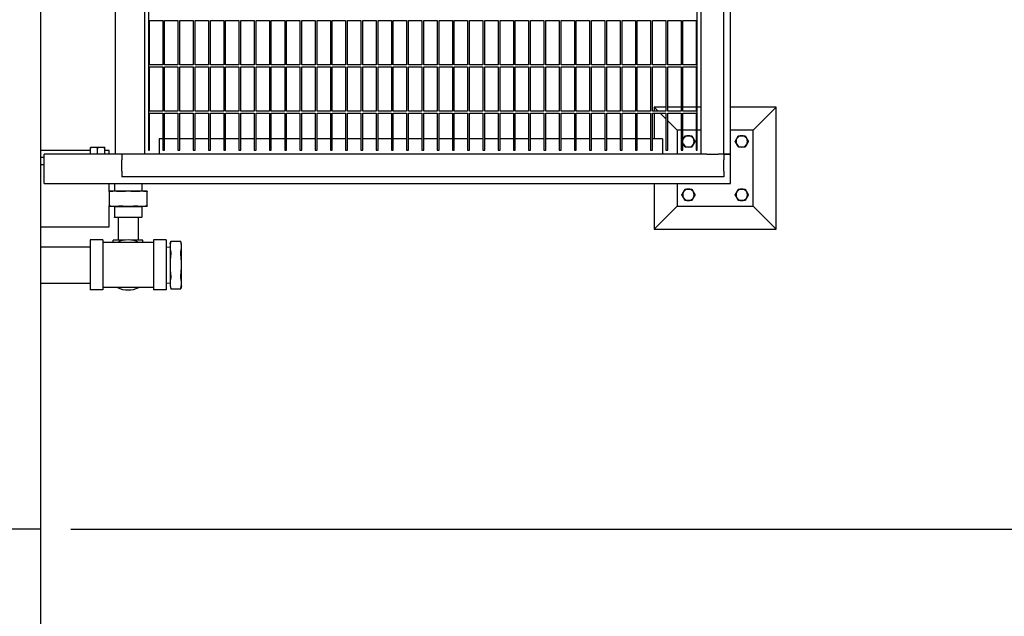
# Model space of a CAD drawing. Header units: inches. Extents: x 24 to 1128, y -94 to 748.
# Tile 546 of 573: x 729 to 794, y 458 to 497. Entities that reach past the tile are written whole.
import ezdxf

# ---------------------------------------------------------------- set-up
doc = ezdxf.new("R2010")
doc.units = ezdxf.units.IN
doc.header["$LTSCALE"] = 32
doc.header["$MEASUREMENT"] = 0
doc.layers.add('Dimension (ANSI)', color=7, linetype='Continuous', lineweight=25)
doc.layers.add('Visible (ANSI)', color=7, linetype='Continuous', lineweight=30)
doc.styles.add('Note Text (ANSI)', font='tahoma.ttf')
doc.dimstyles.new('Architectural (ANSI)', dxfattribs={"dimscale": 32, "dimtxt": 0.125, "dimasz": 0.098425, "dimexe": 0.125, "dimexo": 0.0625, "dimgap": 0.031496, "dimtad": 0, "dimtih": 1, "dimtoh": 1, "dimdec": 4, "dimrnd": 1e-08, "dimzin": 3, "dimdsep": 46, "dimlunit": 4, "dimtxsty": 'Note Text (ANSI)', "dimcen": 0.09, "dimdle": 0.393701, "dimclrd": 256, "dimclre": 256, "dimclrt": 256, "dimadec": 0, "dimazin": 3, "dimtfac": 0.96, "dimtofl": 0, "dimtmove": 0, "dimatfit": 3, "dimfxl": 1, "dimfrac": 2, "dimtolj": 1, "dimtzin": 12, "dimlwd": -1, "dimlwe": -1, "dimarcsym": 0})

# ---------------------------------------------------------------- blocks, each defined once
blk = doc.blocks.new('*D15')
at = {"layer": 'Defpoints', "color": 0, "transparency": 16777216}
for p in [(730.383, 552.029), (472.383, 538.198), (730.383, 454.747)]:
    blk.add_point(p, dxfattribs=at)
at = {"layer": 'Dimension (ANSI)', "transparency": 16777216}
for p, q in [((730.383, 550.029), (730.383, 450.747)), ((472.383, 536.198), (472.383, 450.747)), ((475.533, 454.747), (556.986, 454.747)), ((727.234, 454.747), (572.78, 454.747))]:
    blk.add_line(p, q, dxfattribs=at)
for points in [[(475.533, 455.272), (475.533, 454.222), (472.383, 454.747)], [(727.234, 455.272), (727.234, 454.222), (730.383, 454.747)]]:
    blk.add_solid(points, dxfattribs=at)
at = {"layer": 'Dimension (ANSI)', "transparency": 16777216, "insert": (557.994, 456.83), "char_height": 4, "attachment_point": 1, "style": 'Note Text (ANSI)'}
blk.add_mtext('\\A1;21\'-6"', dxfattribs=at)
blk = doc.blocks.new('*D17')
at = {"layer": 'Defpoints', "color": 0, "transparency": 16777216}
for p in [(730.383, 595.849), (730.383, 463.849), (818.585, 463.849)]:
    blk.add_point(p, dxfattribs=at)
at = {"layer": 'Dimension (ANSI)', "transparency": 16777216}
for p, q in [((732.383, 595.849), (822.585, 595.849)), ((818.585, 592.699), (818.585, 532.939)), ((818.585, 466.999), (818.585, 526.759)), ((732.383, 463.849), (822.585, 463.849))]:
    blk.add_line(p, q, dxfattribs=at)
for points in [[(818.06, 592.699), (819.11, 592.699), (818.585, 595.849)], [(818.06, 466.999), (819.11, 466.999), (818.585, 463.849)]]:
    blk.add_solid(points, dxfattribs=at)
at = {"layer": 'Dimension (ANSI)', "transparency": 16777216, "insert": (811.853, 531.931), "char_height": 4, "attachment_point": 1, "style": 'Note Text (ANSI)'}
blk.add_mtext('\\A1;11\'-0"', dxfattribs=at)

msp = doc.modelspace()

# ---------------------------------------------------------------- linework, layer by layer
at = {"layer": 'Visible (ANSI)'}
for p, q in [((735.29339, 517.69392), (735.29339, 488.42902)), ((737.21339, 517.69392), (737.21339, 488.42902)), ((737.46339, 516.69392), (737.46339, 488.67902)), ((730.38339, 508.10892), (730.38339, 463.84902)), ((773.71339, 488.42902), (773.71339, 499.92902)), ((773.46339, 488.67902), (773.46339, 498.63453)), ((775.21339, 488.42902), (775.21339, 499.17902)), ((775.63339, 488.42902), (775.63339, 499.17902)), ((737.52589, 494.27277), (737.52589, 497.17902)), ((737.52589, 497.17902), (738.40089, 497.17902)), ((738.40089, 497.17902), (738.40089, 494.27277)), ((738.52589, 494.27277), (738.52589, 497.17902)), ((738.52589, 497.17902), (739.40089, 497.17902)), ((739.40089, 497.17902), (739.40089, 494.27277)), ((739.52589, 494.27277), (739.52589, 497.17902)), ((739.52589, 497.17902), (740.40089, 497.17902)), ((740.40089, 497.17902), (740.40089, 494.27277)), ((740.52589, 494.27277), (740.52589, 497.17902)), ((740.52589, 497.17902), (741.40089, 497.17902)), ((741.40089, 497.17902), (741.40089, 494.27277)), ((741.52589, 494.27277), (741.52589, 497.17902)), ((741.52589, 497.17902), (742.40089, 497.17902)), ((742.40089, 497.17902), (742.40089, 494.27277)), ((742.52589, 494.27277), (742.52589, 497.17902)), ((742.52589, 497.17902), (743.40089, 497.17902)), ((743.40089, 497.17902), (743.40089, 494.27277)), ((743.52589, 494.27277), (743.52589, 497.17902)), ((743.52589, 497.17902), (744.40089, 497.17902)), ((744.40089, 497.17902), (744.40089, 494.27277)), ((744.52589, 494.27277), (744.52589, 497.17902)), ((744.52589, 497.17902), (745.40089, 497.17902)), ((745.40089, 497.17902), (745.40089, 494.27277)), ((745.52589, 494.27277), (745.52589, 497.17902)), ((745.52589, 497.17902), (746.40089, 497.17902)), ((746.40089, 497.17902), (746.40089, 494.27277)), ((746.52589, 494.27277), (746.52589, 497.17902)), ((746.52589, 497.17902), (747.40089, 497.17902)), ((747.40089, 497.17902), (747.40089, 494.27277)), ((747.52589, 494.27277), (747.52589, 497.17902)), ((747.52589, 497.17902), (748.40089, 497.17902)), ((748.40089, 497.17902), (748.40089, 494.27277)), ((748.52589, 494.27277), (748.52589, 497.17902)), ((748.52589, 497.17902), (749.40089, 497.17902)), ((749.40089, 497.17902), (749.40089, 494.27277)), ((749.52589, 494.27277), (749.52589, 497.17902)), ((749.52589, 497.17902), (750.40089, 497.17902)), ((750.40089, 497.17902), (750.40089, 494.27277)), ((750.52589, 494.27277), (750.52589, 497.17902)), ((750.52589, 497.17902), (751.40089, 497.17902)), ((751.40089, 497.17902), (751.40089, 494.27277)), ((751.52589, 494.27277), (751.52589, 497.17902)), ((751.52589, 497.17902), (752.40089, 497.17902)), ((752.40089, 497.17902), (752.40089, 494.27277)), ((752.52589, 494.27277), (752.52589, 497.17902)), ((752.52589, 497.17902), (753.40089, 497.17902)), ((753.40089, 497.17902), (753.40089, 494.27277)), ((753.52589, 494.27277), (753.52589, 497.17902)), ((753.52589, 497.17902), (754.40089, 497.17902)), ((754.40089, 497.17902), (754.40089, 494.27277)), ((754.52589, 494.27277), (754.52589, 497.17902)), ((754.52589, 497.17902), (755.40089, 497.17902)), ((755.40089, 497.17902), (755.40089, 494.27277)), ((755.52589, 494.27277), (755.52589, 497.17902)), ((755.52589, 497.17902), (756.40089, 497.17902)), ((756.40089, 497.17902), (756.40089, 494.27277)), ((756.52589, 494.27277), (756.52589, 497.17902)), ((756.52589, 497.17902), (757.40089, 497.17902)), ((757.40089, 497.17902), (757.40089, 494.27277)), ((757.52589, 494.27277), (757.52589, 497.17902)), ((757.52589, 497.17902), (758.40089, 497.17902)), ((758.40089, 497.17902), (758.40089, 494.27277)), ((758.52589, 494.27277), (758.52589, 497.17902)), ((758.52589, 497.17902), (759.40089, 497.17902)), ((759.40089, 497.17902), (759.40089, 494.27277)), ((759.52589, 494.27277), (759.52589, 497.17902)), ((759.52589, 497.17902), (760.40089, 497.17902)), ((760.40089, 497.17902), (760.40089, 494.27277)), ((760.52589, 494.27277), (760.52589, 497.17902)), ((760.52589, 497.17902), (761.40089, 497.17902)), ((761.40089, 497.17902), (761.40089, 494.27277)), ((761.52589, 494.27277), (761.52589, 497.17902)), ((761.52589, 497.17902), (762.40089, 497.17902)), ((762.40089, 497.17902), (762.40089, 494.27277)), ((762.52589, 494.27277), (762.52589, 497.17902)), ((762.52589, 497.17902), (763.40089, 497.17902)), ((763.40089, 497.17902), (763.40089, 494.27277)), ((763.52589, 494.27277), (763.52589, 497.17902)), ((763.52589, 497.17902), (764.40089, 497.17902)), ((764.40089, 497.17902), (764.40089, 494.27277)), ((764.52589, 494.27277), (764.52589, 497.17902)), ((764.52589, 497.17902), (765.40089, 497.17902)), ((765.40089, 497.17902), (765.40089, 494.27277)), ((765.52589, 494.27277), (765.52589, 497.17902)), ((765.52589, 497.17902), (766.40089, 497.17902)), ((766.40089, 497.17902), (766.40089, 494.27277)), ((766.52589, 494.27277), (766.52589, 497.17902)), ((766.52589, 497.17902), (767.40089, 497.17902)), ((767.40089, 497.17902), (767.40089, 494.27277)), ((767.52589, 494.27277), (767.52589, 497.17902)), ((767.52589, 497.17902), (768.40089, 497.17902)), ((768.40089, 497.17902), (768.40089, 494.27277)), ((768.52589, 494.27277), (768.52589, 497.17902)), ((768.52589, 497.17902), (769.40089, 497.17902)), ((769.40089, 497.17902), (769.40089, 494.27277)), ((769.52589, 494.27277), (769.52589, 497.17902)), ((769.52589, 497.17902), (770.40089, 497.17902)), ((770.40089, 497.17902), (770.40089, 494.27277)), ((770.52589, 494.27277), (770.52589, 497.17902)), ((770.52589, 497.17902), (771.40089, 497.17902)), ((771.40089, 497.17902), (771.40089, 494.27277)), ((771.52589, 494.27277), (771.52589, 497.17902)), ((771.52589, 497.17902), (772.40089, 497.17902)), ((772.40089, 497.17902), (772.40089, 494.27277)), ((772.52589, 494.27277), (772.52589, 497.17902)), ((772.52589, 497.17902), (773.40089, 497.17902)), ((773.40089, 497.17902), (773.40089, 494.27277)), ((738.40089, 494.27277), (737.52589, 494.27277)), ((737.52589, 491.24152), (737.52589, 494.14777)), ((737.52589, 494.14777), (738.40089, 494.14777)), ((738.40089, 494.14777), (738.40089, 491.24152)), ((739.40089, 494.27277), (738.52589, 494.27277)), ((738.52589, 491.24152), (738.52589, 494.14777)), ((738.52589, 494.14777), (739.40089, 494.14777)), ((739.40089, 494.14777), (739.40089, 491.24152)), ((740.40089, 494.27277), (739.52589, 494.27277)), ((739.52589, 491.24152), (739.52589, 494.14777)), ((739.52589, 494.14777), (740.40089, 494.14777)), ((740.40089, 494.14777), (740.40089, 491.24152)), ((741.40089, 494.27277), (740.52589, 494.27277)), ((740.52589, 491.24152), (740.52589, 494.14777)), ((740.52589, 494.14777), (741.40089, 494.14777)), ((741.40089, 494.14777), (741.40089, 491.24152)), ((742.40089, 494.27277), (741.52589, 494.27277)), ((741.52589, 491.24152), (741.52589, 494.14777)), ((741.52589, 494.14777), (742.40089, 494.14777)), ((742.40089, 494.14777), (742.40089, 491.24152)), ((743.40089, 494.27277), (742.52589, 494.27277)), ((742.52589, 491.24152), (742.52589, 494.14777)), ((742.52589, 494.14777), (743.40089, 494.14777)), ((743.40089, 494.14777), (743.40089, 491.24152)), ((744.40089, 494.27277), (743.52589, 494.27277)), ((743.52589, 491.24152), (743.52589, 494.14777)), ((743.52589, 494.14777), (744.40089, 494.14777)), ((744.40089, 494.14777), (744.40089, 491.24152)), ((745.40089, 494.27277), (744.52589, 494.27277)), ((744.52589, 491.24152), (744.52589, 494.14777)), ((744.52589, 494.14777), (745.40089, 494.14777)), ((745.40089, 494.14777), (745.40089, 491.24152)), ((746.40089, 494.27277), (745.52589, 494.27277)), ((745.52589, 491.24152), (745.52589, 494.14777)), ((745.52589, 494.14777), (746.40089, 494.14777)), ((746.40089, 494.14777), (746.40089, 491.24152)), ((747.40089, 494.27277), (746.52589, 494.27277)), ((746.52589, 491.24152), (746.52589, 494.14777)), ((746.52589, 494.14777), (747.40089, 494.14777)), ((747.40089, 494.14777), (747.40089, 491.24152)), ((748.40089, 494.27277), (747.52589, 494.27277)), ((747.52589, 491.24152), (747.52589, 494.14777)), ((747.52589, 494.14777), (748.40089, 494.14777)), ((748.40089, 494.14777), (748.40089, 491.24152)), ((749.40089, 494.27277), (748.52589, 494.27277)), ((748.52589, 491.24152), (748.52589, 494.14777)), ((748.52589, 494.14777), (749.40089, 494.14777)), ((749.40089, 494.14777), (749.40089, 491.24152)), ((750.40089, 494.27277), (749.52589, 494.27277)), ((749.52589, 491.24152), (749.52589, 494.14777)), ((749.52589, 494.14777), (750.40089, 494.14777)), ((750.40089, 494.14777), (750.40089, 491.24152)), ((751.40089, 494.27277), (750.52589, 494.27277)), ((750.52589, 491.24152), (750.52589, 494.14777)), ((750.52589, 494.14777), (751.40089, 494.14777)), ((751.40089, 494.14777), (751.40089, 491.24152)), ((752.40089, 494.27277), (751.52589, 494.27277)), ((751.52589, 491.24152), (751.52589, 494.14777)), ((751.52589, 494.14777), (752.40089, 494.14777)), ((752.40089, 494.14777), (752.40089, 491.24152)), ((753.40089, 494.27277), (752.52589, 494.27277)), ((752.52589, 491.24152), (752.52589, 494.14777)), ((752.52589, 494.14777), (753.40089, 494.14777)), ((753.40089, 494.14777), (753.40089, 491.24152)), ((754.40089, 494.27277), (753.52589, 494.27277)), ((753.52589, 491.24152), (753.52589, 494.14777)), ((753.52589, 494.14777), (754.40089, 494.14777)), ((754.40089, 494.14777), (754.40089, 491.24152)), ((755.40089, 494.27277), (754.52589, 494.27277)), ((754.52589, 491.24152), (754.52589, 494.14777)), ((754.52589, 494.14777), (755.40089, 494.14777)), ((755.40089, 494.14777), (755.40089, 491.24152)), ((756.40089, 494.27277), (755.52589, 494.27277)), ((755.52589, 491.24152), (755.52589, 494.14777)), ((755.52589, 494.14777), (756.40089, 494.14777)), ((756.40089, 494.14777), (756.40089, 491.24152)), ((757.40089, 494.27277), (756.52589, 494.27277)), ((756.52589, 491.24152), (756.52589, 494.14777)), ((756.52589, 494.14777), (757.40089, 494.14777)), ((757.40089, 494.14777), (757.40089, 491.24152)), ((758.40089, 494.27277), (757.52589, 494.27277)), ((757.52589, 491.24152), (757.52589, 494.14777)), ((757.52589, 494.14777), (758.40089, 494.14777)), ((758.40089, 494.14777), (758.40089, 491.24152)), ((759.40089, 494.27277), (758.52589, 494.27277)), ((758.52589, 491.24152), (758.52589, 494.14777)), ((758.52589, 494.14777), (759.40089, 494.14777)), ((759.40089, 494.14777), (759.40089, 491.24152)), ((760.40089, 494.27277), (759.52589, 494.27277)), ((759.52589, 491.24152), (759.52589, 494.14777)), ((759.52589, 494.14777), (760.40089, 494.14777)), ((760.40089, 494.14777), (760.40089, 491.24152)), ((761.40089, 494.27277), (760.52589, 494.27277)), ((760.52589, 491.24152), (760.52589, 494.14777)), ((760.52589, 494.14777), (761.40089, 494.14777)), ((761.40089, 494.14777), (761.40089, 491.24152)), ((762.40089, 494.27277), (761.52589, 494.27277)), ((761.52589, 491.24152), (761.52589, 494.14777)), ((761.52589, 494.14777), (762.40089, 494.14777)), ((762.40089, 494.14777), (762.40089, 491.24152)), ((763.40089, 494.27277), (762.52589, 494.27277)), ((762.52589, 491.24152), (762.52589, 494.14777)), ((762.52589, 494.14777), (763.40089, 494.14777)), ((763.40089, 494.14777), (763.40089, 491.24152)), ((764.40089, 494.27277), (763.52589, 494.27277)), ((763.52589, 491.24152), (763.52589, 494.14777)), ((763.52589, 494.14777), (764.40089, 494.14777)), ((764.40089, 494.14777), (764.40089, 491.24152)), ((765.40089, 494.27277), (764.52589, 494.27277)), ((764.52589, 491.24152), (764.52589, 494.14777)), ((764.52589, 494.14777), (765.40089, 494.14777)), ((765.40089, 494.14777), (765.40089, 491.24152)), ((766.40089, 494.27277), (765.52589, 494.27277)), ((765.52589, 491.24152), (765.52589, 494.14777)), ((765.52589, 494.14777), (766.40089, 494.14777)), ((766.40089, 494.14777), (766.40089, 491.24152)), ((767.40089, 494.27277), (766.52589, 494.27277)), ((766.52589, 491.24152), (766.52589, 494.14777)), ((766.52589, 494.14777), (767.40089, 494.14777)), ((767.40089, 494.14777), (767.40089, 491.24152)), ((768.40089, 494.27277), (767.52589, 494.27277)), ((767.52589, 491.24152), (767.52589, 494.14777)), ((767.52589, 494.14777), (768.40089, 494.14777)), ((768.40089, 494.14777), (768.40089, 491.24152)), ((769.40089, 494.27277), (768.52589, 494.27277)), ((768.52589, 491.24152), (768.52589, 494.14777)), ((768.52589, 494.14777), (769.40089, 494.14777)), ((769.40089, 494.14777), (769.40089, 491.24152)), ((770.40089, 494.27277), (769.52589, 494.27277)), ((769.52589, 491.24152), (769.52589, 494.14777)), ((769.52589, 494.14777), (770.40089, 494.14777)), ((770.40089, 494.14777), (770.40089, 491.24152)), ((771.40089, 494.27277), (770.52589, 494.27277)), ((770.52589, 491.24152), (770.52589, 494.14777)), ((770.52589, 494.14777), (771.40089, 494.14777)), ((771.40089, 494.14777), (771.40089, 491.24152)), ((772.40089, 494.27277), (771.52589, 494.27277)), ((771.52589, 491.24152), (771.52589, 494.14777)), ((771.52589, 494.14777), (772.40089, 494.14777)), ((772.40089, 494.14777), (772.40089, 491.24152)), ((773.40089, 494.27277), (772.52589, 494.27277)), ((772.52589, 491.24152), (772.52589, 494.14777)), ((772.52589, 494.14777), (773.40089, 494.14777)), ((773.40089, 494.14777), (773.40089, 491.24152)), ((771.40089, 491.50902), (770.63339, 491.50902)), ((770.90089, 491.24152), (770.63339, 491.50902)), ((770.63339, 491.50902), (770.63339, 491.24152)), ((772.40089, 491.50902), (771.52589, 491.50902)), ((773.40089, 491.50902), (772.52589, 491.50902)), ((773.71339, 491.50902), (773.46339, 491.50902)), ((778.63339, 491.50902), (775.63339, 491.50902)), ((777.13339, 490.00902), (778.63339, 491.50902)), ((778.63339, 483.50902), (778.63339, 491.50902)), ((738.40089, 491.24152), (737.52589, 491.24152)), ((737.52589, 488.67902), (737.52589, 491.11652)), ((737.52589, 491.11652), (738.40089, 491.11652)), ((738.40089, 491.11652), (738.40089, 488.67902)), ((739.40089, 491.24152), (738.52589, 491.24152)), ((738.52589, 488.67902), (738.52589, 491.11652)), ((738.52589, 491.11652), (739.40089, 491.11652)), ((739.40089, 491.11652), (739.40089, 488.67902)), ((740.40089, 491.24152), (739.52589, 491.24152)), ((739.52589, 488.67902), (739.52589, 491.11652)), ((739.52589, 491.11652), (740.40089, 491.11652)), ((740.40089, 491.11652), (740.40089, 488.67902)), ((741.40089, 491.24152), (740.52589, 491.24152)), ((740.52589, 488.67902), (740.52589, 491.11652)), ((740.52589, 491.11652), (741.40089, 491.11652)), ((741.40089, 491.11652), (741.40089, 488.67902)), ((742.40089, 491.24152), (741.52589, 491.24152)), ((741.52589, 488.67902), (741.52589, 491.11652)), ((741.52589, 491.11652), (742.40089, 491.11652)), ((742.40089, 491.11652), (742.40089, 488.67902)), ((743.40089, 491.24152), (742.52589, 491.24152)), ((742.52589, 488.67902), (742.52589, 491.11652)), ((742.52589, 491.11652), (743.40089, 491.11652)), ((743.40089, 491.11652), (743.40089, 488.67902)), ((744.40089, 491.24152), (743.52589, 491.24152)), ((743.52589, 488.67902), (743.52589, 491.11652)), ((743.52589, 491.11652), (744.40089, 491.11652)), ((744.40089, 491.11652), (744.40089, 488.67902)), ((745.40089, 491.24152), (744.52589, 491.24152)), ((744.52589, 488.67902), (744.52589, 491.11652)), ((744.52589, 491.11652), (745.40089, 491.11652)), ((745.40089, 491.11652), (745.40089, 488.67902)), ((746.40089, 491.24152), (745.52589, 491.24152)), ((745.52589, 488.67902), (745.52589, 491.11652)), ((745.52589, 491.11652), (746.40089, 491.11652)), ((746.40089, 491.11652), (746.40089, 488.67902)), ((747.40089, 491.24152), (746.52589, 491.24152)), ((746.52589, 488.67902), (746.52589, 491.11652)), ((746.52589, 491.11652), (747.40089, 491.11652)), ((747.40089, 491.11652), (747.40089, 488.67902)), ((748.40089, 491.24152), (747.52589, 491.24152)), ((747.52589, 488.67902), (747.52589, 491.11652)), ((747.52589, 491.11652), (748.40089, 491.11652)), ((748.40089, 491.11652), (748.40089, 488.67902)), ((749.40089, 491.24152), (748.52589, 491.24152)), ((748.52589, 488.67902), (748.52589, 491.11652)), ((748.52589, 491.11652), (749.40089, 491.11652)), ((749.40089, 491.11652), (749.40089, 488.67902)), ((750.40089, 491.24152), (749.52589, 491.24152)), ((749.52589, 488.67902), (749.52589, 491.11652)), ((749.52589, 491.11652), (750.40089, 491.11652)), ((750.40089, 491.11652), (750.40089, 488.67902)), ((751.40089, 491.24152), (750.52589, 491.24152)), ((750.52589, 488.67902), (750.52589, 491.11652)), ((750.52589, 491.11652), (751.40089, 491.11652)), ((751.40089, 491.11652), (751.40089, 488.67902)), ((752.40089, 491.24152), (751.52589, 491.24152)), ((751.52589, 488.67902), (751.52589, 491.11652)), ((751.52589, 491.11652), (752.40089, 491.11652)), ((752.40089, 491.11652), (752.40089, 488.67902)), ((753.40089, 491.24152), (752.52589, 491.24152)), ((752.52589, 488.67902), (752.52589, 491.11652)), ((752.52589, 491.11652), (753.40089, 491.11652)), ((753.40089, 491.11652), (753.40089, 488.67902)), ((754.40089, 491.24152), (753.52589, 491.24152)), ((753.52589, 488.67902), (753.52589, 491.11652)), ((753.52589, 491.11652), (754.40089, 491.11652)), ((754.40089, 491.11652), (754.40089, 488.67902)), ((755.40089, 491.24152), (754.52589, 491.24152)), ((754.52589, 488.67902), (754.52589, 491.11652)), ((754.52589, 491.11652), (755.40089, 491.11652)), ((755.40089, 491.11652), (755.40089, 488.67902)), ((756.40089, 491.24152), (755.52589, 491.24152)), ((755.52589, 488.67902), (755.52589, 491.11652)), ((755.52589, 491.11652), (756.40089, 491.11652)), ((756.40089, 491.11652), (756.40089, 488.67902)), ((757.40089, 491.24152), (756.52589, 491.24152)), ((756.52589, 488.67902), (756.52589, 491.11652)), ((756.52589, 491.11652), (757.40089, 491.11652)), ((757.40089, 491.11652), (757.40089, 488.67902)), ((758.40089, 491.24152), (757.52589, 491.24152)), ((757.52589, 488.67902), (757.52589, 491.11652)), ((757.52589, 491.11652), (758.40089, 491.11652)), ((758.40089, 491.11652), (758.40089, 488.67902)), ((759.40089, 491.24152), (758.52589, 491.24152)), ((758.52589, 488.67902), (758.52589, 491.11652)), ((758.52589, 491.11652), (759.40089, 491.11652)), ((759.40089, 491.11652), (759.40089, 488.67902)), ((760.40089, 491.24152), (759.52589, 491.24152)), ((759.52589, 488.67902), (759.52589, 491.11652)), ((759.52589, 491.11652), (760.40089, 491.11652)), ((760.40089, 491.11652), (760.40089, 488.67902)), ((761.40089, 491.24152), (760.52589, 491.24152)), ((760.52589, 488.67902), (760.52589, 491.11652)), ((760.52589, 491.11652), (761.40089, 491.11652)), ((761.40089, 491.11652), (761.40089, 488.67902)), ((762.40089, 491.24152), (761.52589, 491.24152)), ((761.52589, 488.67902), (761.52589, 491.11652)), ((761.52589, 491.11652), (762.40089, 491.11652)), ((762.40089, 491.11652), (762.40089, 488.67902)), ((763.40089, 491.24152), (762.52589, 491.24152)), ((762.52589, 488.67902), (762.52589, 491.11652)), ((762.52589, 491.11652), (763.40089, 491.11652)), ((763.40089, 491.11652), (763.40089, 488.67902)), ((764.40089, 491.24152), (763.52589, 491.24152)), ((763.52589, 488.67902), (763.52589, 491.11652)), ((763.52589, 491.11652), (764.40089, 491.11652)), ((764.40089, 491.11652), (764.40089, 488.67902)), ((765.40089, 491.24152), (764.52589, 491.24152)), ((764.52589, 488.67902), (764.52589, 491.11652)), ((764.52589, 491.11652), (765.40089, 491.11652)), ((765.40089, 491.11652), (765.40089, 488.67902)), ((766.40089, 491.24152), (765.52589, 491.24152)), ((765.52589, 488.67902), (765.52589, 491.11652)), ((765.52589, 491.11652), (766.40089, 491.11652)), ((766.40089, 491.11652), (766.40089, 488.67902)), ((767.40089, 491.24152), (766.52589, 491.24152)), ((766.52589, 488.67902), (766.52589, 491.11652)), ((766.52589, 491.11652), (767.40089, 491.11652)), ((767.40089, 491.11652), (767.40089, 488.67902)), ((768.40089, 491.24152), (767.52589, 491.24152)), ((767.52589, 488.67902), (767.52589, 491.11652)), ((767.52589, 491.11652), (768.40089, 491.11652)), ((768.40089, 491.11652), (768.40089, 488.67902)), ((769.40089, 491.24152), (768.52589, 491.24152)), ((768.52589, 488.67902), (768.52589, 491.11652)), ((768.52589, 491.11652), (769.40089, 491.11652)), ((769.40089, 491.11652), (769.40089, 488.67902)), ((770.40089, 491.24152), (769.52589, 491.24152)), ((769.52589, 488.67902), (769.52589, 491.11652)), ((769.52589, 491.11652), (770.40089, 491.11652)), ((770.40089, 491.11652), (770.40089, 488.67902)), ((771.40089, 491.24152), (770.52589, 491.24152)), ((770.52589, 488.67902), (770.52589, 491.11652)), ((770.52589, 491.11652), (771.40089, 491.11652)), ((770.63339, 491.11652), (770.63339, 489.42902)), ((771.40089, 490.74152), (771.02589, 491.11652)), ((771.40089, 491.11652), (771.40089, 488.67902)), ((772.40089, 491.24152), (771.52589, 491.24152)), ((771.52589, 488.67902), (771.52589, 491.11652)), ((771.52589, 491.11652), (772.40089, 491.11652)), ((772.40089, 491.11652), (772.40089, 488.67902)), ((773.40089, 491.24152), (772.52589, 491.24152)), ((772.52589, 488.67902), (772.52589, 491.11652)), ((772.52589, 491.11652), (773.40089, 491.11652)), ((773.40089, 491.11652), (773.40089, 488.67902)), ((772.13339, 490.00902), (771.52589, 490.61652)), ((772.13339, 490.00902), (772.13339, 488.42902)), ((772.40089, 490.00902), (772.13339, 490.00902)), ((773.40089, 490.00902), (772.52589, 490.00902)), ((773.71339, 490.00902), (773.46339, 490.00902)), ((777.13339, 490.00902), (775.63339, 490.00902)), ((777.13339, 485.00902), (777.13339, 490.00902)), ((733.89889, 488.87302), (733.66439, 488.87302)), ((734.36789, 488.87302), (733.89889, 488.87302)), ((734.60239, 488.87302), (734.36789, 488.87302)), ((738.40089, 489.42902), (738.17339, 489.42902)), ((738.17339, 489.42902), (738.17339, 488.42902)), ((739.40089, 489.42902), (738.52589, 489.42902)), ((740.40089, 489.42902), (739.52589, 489.42902)), ((741.40089, 489.42902), (740.52589, 489.42902)), ((742.40089, 489.42902), (741.52589, 489.42902)), ((743.40089, 489.42902), (742.52589, 489.42902)), ((744.40089, 489.42902), (743.52589, 489.42902)), ((745.40089, 489.42902), (744.52589, 489.42902)), ((746.40089, 489.42902), (745.52589, 489.42902)), ((747.40089, 489.42902), (746.52589, 489.42902)), ((748.40089, 489.42902), (747.52589, 489.42902)), ((749.40089, 489.42902), (748.52589, 489.42902)), ((750.40089, 489.42902), (749.52589, 489.42902)), ((751.40089, 489.42902), (750.52589, 489.42902)), ((752.40089, 489.42902), (751.52589, 489.42902)), ((753.40089, 489.42902), (752.52589, 489.42902)), ((754.40089, 489.42902), (753.52589, 489.42902)), ((755.40089, 489.42902), (754.52589, 489.42902)), ((756.40089, 489.42902), (755.52589, 489.42902)), ((757.40089, 489.42902), (756.52589, 489.42902)), ((758.40089, 489.42902), (757.52589, 489.42902)), ((759.40089, 489.42902), (758.52589, 489.42902)), ((760.40089, 489.42902), (759.52589, 489.42902)), ((761.40089, 489.42902), (760.52589, 489.42902)), ((762.40089, 489.42902), (761.52589, 489.42902)), ((763.40089, 489.42902), (762.52589, 489.42902)), ((764.40089, 489.42902), (763.52589, 489.42902)), ((765.40089, 489.42902), (764.52589, 489.42902)), ((766.40089, 489.42902), (765.52589, 489.42902)), ((767.40089, 489.42902), (766.52589, 489.42902)), ((768.40089, 489.42902), (767.52589, 489.42902)), ((769.40089, 489.42902), (768.52589, 489.42902)), ((770.40089, 489.42902), (769.52589, 489.42902)), ((771.17339, 489.42902), (770.52589, 489.42902)), ((771.17339, 489.42902), (771.17339, 488.42902)), ((733.66439, 488.66152), (730.38339, 488.66152)), ((730.38339, 488.22902), (730.63339, 488.22902)), ((735.71339, 488.42902), (730.63339, 488.42902)), ((730.63339, 486.50902), (730.63339, 488.42902)), ((733.66439, 488.42902), (733.66439, 488.83113)), ((733.89889, 488.42902), (733.66439, 488.42902)), ((733.66439, 488.42902), (733.66439, 488.42902)), ((734.13339, 488.42902), (733.89889, 488.42902)), ((734.13339, 488.42902), (734.13339, 488.83113)), ((734.36789, 488.42902), (734.13339, 488.42902)), ((734.60239, 488.42902), (734.36789, 488.42902)), ((734.60239, 488.42902), (734.60239, 488.83113)), ((734.88339, 488.66152), (734.60239, 488.66152)), ((734.60239, 488.42902), (734.60239, 488.42902)), ((734.88339, 488.42902), (734.88339, 488.66152)), ((735.71339, 488.42902), (735.29339, 488.42902)), ((773.71339, 488.42902), (735.71339, 488.42902)), ((735.71339, 488.42902), (735.71339, 488.05402)), ((737.46339, 488.67902), (737.52589, 488.67902)), ((738.40089, 488.67902), (738.52589, 488.67902)), ((739.40089, 488.67902), (739.52589, 488.67902)), ((740.40089, 488.67902), (740.52589, 488.67902)), ((741.40089, 488.67902), (741.52589, 488.67902)), ((742.40089, 488.67902), (742.52589, 488.67902)), ((743.40089, 488.67902), (743.52589, 488.67902)), ((744.40089, 488.67902), (744.52589, 488.67902)), ((745.40089, 488.67902), (745.52589, 488.67902)), ((746.40089, 488.67902), (746.52589, 488.67902)), ((747.40089, 488.67902), (747.52589, 488.67902)), ((748.40089, 488.67902), (748.52589, 488.67902)), ((749.40089, 488.67902), (749.52589, 488.67902)), ((750.40089, 488.67902), (750.52589, 488.67902)), ((751.40089, 488.67902), (751.52589, 488.67902)), ((752.40089, 488.67902), (752.52589, 488.67902)), ((753.40089, 488.67902), (753.52589, 488.67902)), ((754.40089, 488.67902), (754.52589, 488.67902)), ((755.40089, 488.67902), (755.52589, 488.67902)), ((756.40089, 488.67902), (756.52589, 488.67902)), ((757.40089, 488.67902), (757.52589, 488.67902)), ((758.40089, 488.67902), (758.52589, 488.67902)), ((759.40089, 488.67902), (759.52589, 488.67902)), ((760.40089, 488.67902), (760.52589, 488.67902)), ((761.40089, 488.67902), (761.52589, 488.67902)), ((762.40089, 488.67902), (762.52589, 488.67902)), ((763.40089, 488.67902), (763.52589, 488.67902)), ((764.40089, 488.67902), (764.52589, 488.67902)), ((765.40089, 488.67902), (765.52589, 488.67902)), ((766.40089, 488.67902), (766.52589, 488.67902)), ((767.40089, 488.67902), (767.52589, 488.67902)), ((768.40089, 488.67902), (768.52589, 488.67902)), ((769.40089, 488.67902), (769.52589, 488.67902)), ((770.40089, 488.67902), (770.52589, 488.67902)), ((771.40089, 488.67902), (771.52589, 488.67902)), ((772.40089, 488.67902), (772.52589, 488.67902)), ((773.40089, 488.67902), (773.46339, 488.67902)), ((774.08839, 488.42902), (773.71339, 488.42902)), ((774.08839, 488.42902), (774.83839, 488.42902)), ((775.21339, 488.42902), (774.83839, 488.42902)), ((775.63339, 488.42902), (775.21339, 488.42902)), ((775.21339, 488.42902), (775.63339, 488.42902)), ((775.21339, 488.42902), (775.21339, 488.05402)), ((775.63339, 486.50902), (775.63339, 488.42902)), ((730.63339, 487.72902), (730.38339, 487.72902)), ((735.71339, 487.30402), (735.71339, 488.05402)), ((775.21339, 487.30402), (775.21339, 488.05402)), ((735.71339, 487.30402), (735.71339, 486.92902)), ((775.21339, 486.92902), (735.71339, 486.92902)), ((775.21339, 487.30402), (775.21339, 486.92902)), ((730.63339, 486.50902), (775.63339, 486.50902)), ((734.88339, 485.9909), (734.88339, 486.50902)), ((735.23339, 486.50902), (735.23339, 485.9909)), ((737.03339, 486.50902), (737.03339, 485.9909)), ((770.63339, 486.50902), (770.63339, 483.50902)), ((772.13339, 486.50902), (772.13339, 485.00902)), ((735.24951, 485.9909), (734.88339, 485.9909)), ((734.88339, 485.97227), (734.88339, 485.03453)), ((736.13339, 485.9909), (735.24951, 485.9909)), ((737.01728, 485.9909), (736.13339, 485.9909)), ((737.38339, 485.9909), (737.01728, 485.9909)), ((737.38339, 485.03453), (737.38339, 485.97227)), ((734.88339, 483.66152), (734.88339, 485.0159)), ((734.88339, 485.0159), (735.24951, 485.0159)), ((735.23339, 485.0009), (735.21839, 485.0159)), ((735.23339, 485.0009), (737.03339, 485.0009)), ((735.23339, 485.0009), (735.23339, 484.29152)), ((735.24951, 485.0159), (736.13339, 485.0159)), ((736.13339, 485.0159), (737.01728, 485.0159)), ((737.01728, 485.0159), (737.38339, 485.0159)), ((737.03339, 485.0009), (737.04839, 485.0159)), ((737.03339, 485.0009), (737.03339, 484.29152)), ((772.13339, 485.00902), (770.63339, 483.50902)), ((772.13339, 485.00902), (777.13339, 485.00902)), ((777.13339, 485.00902), (778.63339, 483.50902)), ((735.23339, 484.29152), (737.03339, 484.29152)), ((735.24902, 484.2759), (735.23339, 484.29152)), ((737.01777, 484.2759), (735.24902, 484.2759)), ((735.47589, 484.2759), (735.47589, 482.79152)), ((736.79089, 484.2759), (736.79089, 482.79152)), ((737.01777, 484.2759), (737.03339, 484.29152)), ((730.38339, 483.66152), (734.88339, 483.66152)), ((770.63339, 483.50902), (778.63339, 483.50902)), ((733.63339, 482.80152), (733.63339, 479.52152)), ((734.47339, 482.80152), (733.63339, 482.80152)), ((734.47339, 482.80152), (734.47339, 479.52152)), ((737.79339, 482.64152), (734.47339, 482.64152)), ((735.95256, 482.79152), (735.15839, 482.79152)), ((735.15839, 482.64152), (735.15839, 482.79152)), ((737.10839, 482.79152), (736.31423, 482.79152)), ((737.10839, 482.64152), (737.10839, 482.79152)), ((737.79339, 482.80152), (737.79339, 479.52152)), ((738.63339, 482.80152), (737.79339, 482.80152)), ((738.63339, 482.80152), (738.63339, 479.52152)), ((738.88339, 482.53652), (738.93521, 482.72989)), ((738.88339, 482.53652), (738.88339, 482.3523)), ((738.93521, 482.72989), (739.58158, 482.72989)), ((739.63339, 482.53652), (739.58158, 482.72989)), ((739.63339, 482.3523), (739.63339, 482.53652)), ((730.38339, 482.34902), (733.63339, 482.34902)), ((738.63339, 482.3381), (738.88339, 482.34902)), ((738.88339, 482.3523), (738.88339, 481.16152)), ((739.63339, 481.16152), (739.63339, 482.3523)), ((738.88339, 481.16152), (738.88339, 479.97073)), ((739.63339, 479.97073), (739.63339, 481.16152)), ((730.38339, 479.97402), (733.63339, 479.97402)), ((738.63339, 479.98493), (738.88339, 479.97402)), ((738.88339, 479.97073), (738.88339, 479.78652)), ((739.63339, 479.78652), (739.63339, 479.97073)), ((734.47339, 479.52152), (733.63339, 479.52152)), ((737.79339, 479.68152), (734.47339, 479.68152)), ((738.63339, 479.52152), (737.79339, 479.52152)), ((738.88339, 479.78652), (738.93521, 479.59314)), ((738.93521, 479.59314), (739.58158, 479.59314)), ((739.63339, 479.78652), (739.58158, 479.59314)), ((730.38339, 463.84902), (472.38339, 463.84902))]:
    msp.add_line(p, q, dxfattribs=at)
for centre, radius, start, end in [((772.88339, 489.25902), 0.375, 90, 150), ((772.88339, 489.25902), 0.375, 30, 90), ((776.38339, 489.25902), 0.375, 90, 150), ((776.38339, 489.25902), 0.375, 30, 90), ((772.88339, 489.25902), 0.375, 150, 162.4270537), ((772.88339, 489.25902), 0.375, 197.5729463, 210), ((772.88339, 489.25902), 0.375, 210, 270), ((772.88339, 489.25902), 0.375, 270, 330), ((772.88339, 489.25902), 0.375, 330, 30), ((776.38339, 489.25902), 0.375, 150, 210), ((776.38339, 489.25902), 0.375, 210, 270), ((776.38339, 489.25902), 0.375, 270, 330), ((776.38339, 489.25902), 0.375, 330, 30), ((772.88339, 485.75902), 0.375, 150, 210), ((772.88339, 485.75902), 0.375, 90, 150), ((772.88339, 485.75902), 0.375, 30, 90), ((772.88339, 485.75902), 0.375, 330, 30), ((776.38339, 485.75902), 0.375, 150, 210), ((776.38339, 485.75902), 0.375, 90, 150), ((776.38339, 485.75902), 0.375, 30, 90), ((776.38339, 485.75902), 0.375, 330, 30), ((772.88339, 485.75902), 0.375, 210, 270), ((772.88339, 485.75902), 0.375, 270, 330), ((776.38339, 485.75902), 0.375, 210, 270), ((776.38339, 485.75902), 0.375, 270, 330), ((736.13339, 481.16152), 1.64, 64.4805415, 115.5194585), ((736.13339, 481.16152), 1.64, 244.4805415, 295.5194585)]:
    msp.add_arc(centre, radius, start, end, dxfattribs=at)
for points, weights in [([(772.55863, 489.44652), (772.60887, 489.53353), (772.66689, 489.63402)], [1, 1.0379548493, 1]), ([(772.66689, 489.63402), (772.78291, 489.63402), (772.88339, 489.63402)], [1, 1.0379548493, 1]), ([(772.88339, 489.63402), (772.98387, 489.63402), (773.0999, 489.63402)], [1, 1.0379548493, 1]), ([(773.0999, 489.63402), (773.15791, 489.53353), (773.20815, 489.44652)], [1, 1.0379548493, 1]), ([(776.05863, 489.44652), (776.10887, 489.53353), (776.16689, 489.63402)], [1, 1.0379548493, 1]), ([(776.16689, 489.63402), (776.28291, 489.63402), (776.38339, 489.63402)], [1, 1.0379548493, 1]), ([(776.38339, 489.63402), (776.48387, 489.63402), (776.5999, 489.63402)], [1, 1.0379548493, 1]), ([(776.5999, 489.63402), (776.65791, 489.53353), (776.70815, 489.44652)], [1, 1.0379548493, 1]), ([(733.66439, 488.83113), (733.66439, 488.87302), (733.66439, 488.87302)], [1, 1.0379548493, 1]), ([(733.89889, 488.87302), (733.79006, 488.87302), (733.66439, 488.83113)], [1, 1.0379548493, 1]), ([(734.13339, 488.83113), (734.00773, 488.87302), (733.89889, 488.87302)], [1, 1.0379548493, 1]), ([(734.36789, 488.87302), (734.25906, 488.87302), (734.13339, 488.83113)], [1, 1.0379548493, 1]), ([(734.60239, 488.83113), (734.47673, 488.87302), (734.36789, 488.87302)], [1, 1.0379548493, 1]), ([(734.60239, 488.87302), (734.60239, 488.87302), (734.60239, 488.83113)], [1, 1.0379548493, 1]), ([(772.52589, 489.38981), (772.54239, 489.41837), (772.55863, 489.44652)], [1.01638766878, 1.01196693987, 1]), ([(772.55863, 489.07152), (772.54239, 489.09966), (772.52589, 489.12822)], [1, 1.01196693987, 1.01638766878]), ([(772.66689, 488.88402), (772.60887, 488.9845), (772.55863, 489.07152)], [1, 1.0379548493, 1]), ([(772.88339, 488.88402), (772.78291, 488.88402), (772.66689, 488.88402)], [1, 1.0379548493, 1]), ([(773.0999, 488.88402), (772.98387, 488.88402), (772.88339, 488.88402)], [1, 1.0379548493, 1]), ([(773.20815, 489.07152), (773.15791, 488.9845), (773.0999, 488.88402)], [1, 1.0379548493, 1]), ([(773.20815, 489.44652), (773.25839, 489.3595), (773.31641, 489.25902)], [1, 1.0379548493, 1]), ([(773.31641, 489.25902), (773.25839, 489.15853), (773.20815, 489.07152)], [1, 1.0379548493, 1]), ([(775.95038, 489.25902), (776.00839, 489.3595), (776.05863, 489.44652)], [1, 1.0379548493, 1]), ([(776.05863, 489.07152), (776.00839, 489.15853), (775.95038, 489.25902)], [1, 1.0379548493, 1]), ([(776.16689, 488.88402), (776.10887, 488.9845), (776.05863, 489.07152)], [1, 1.0379548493, 1]), ([(776.38339, 488.88402), (776.28291, 488.88402), (776.16689, 488.88402)], [1, 1.0379548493, 1]), ([(776.5999, 488.88402), (776.48387, 488.88402), (776.38339, 488.88402)], [1, 1.0379548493, 1]), ([(776.70815, 489.07152), (776.65791, 488.9845), (776.5999, 488.88402)], [1, 1.0379548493, 1]), ([(776.70815, 489.44652), (776.75839, 489.3595), (776.81641, 489.25902)], [1, 1.0379548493, 1]), ([(776.81641, 489.25902), (776.75839, 489.15853), (776.70815, 489.07152)], [1, 1.0379548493, 1]), ([(734.88339, 485.97227), (734.88339, 485.9909), (734.88339, 485.9909)], [1.07707509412, 1.05512060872, 1]), ([(735.24951, 485.9909), (735.09012, 485.9909), (734.92001, 485.97227)], [1, 1.05512060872, 1.07707509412]), ([(735.57902, 485.97227), (735.4089, 485.9909), (735.24951, 485.9909)], [1.07707509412, 1.05512060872, 1]), ([(736.13339, 485.9909), (735.90798, 485.9909), (735.6674, 485.97227)], [1, 1.05512060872, 1.07707509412]), ([(736.59938, 485.97227), (736.35881, 485.9909), (736.13339, 485.9909)], [1.07707509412, 1.05512060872, 1]), ([(737.01728, 485.9909), (736.85788, 485.9909), (736.68777, 485.97227)], [1, 1.05512060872, 1.07707509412]), ([(737.34678, 485.97227), (737.17667, 485.9909), (737.01728, 485.9909)], [1.07707509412, 1.05512060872, 1]), ([(737.38339, 485.9909), (737.38339, 485.9909), (737.38339, 485.97227)], [1, 1.05512060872, 1.07707509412]), ([(772.45038, 485.75902), (772.50839, 485.8595), (772.55863, 485.94652)], [1, 1.0379548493, 1]), ([(772.55863, 485.57152), (772.50839, 485.65853), (772.45038, 485.75902)], [1, 1.0379548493, 1]), ([(772.55863, 485.94652), (772.60887, 486.03353), (772.66689, 486.13402)], [1, 1.0379548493, 1]), ([(772.66689, 486.13402), (772.78291, 486.13402), (772.88339, 486.13402)], [1, 1.0379548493, 1]), ([(772.88339, 486.13402), (772.98387, 486.13402), (773.0999, 486.13402)], [1, 1.0379548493, 1]), ([(773.0999, 486.13402), (773.15791, 486.03353), (773.20815, 485.94652)], [1, 1.0379548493, 1]), ([(773.20815, 485.94652), (773.25839, 485.8595), (773.31641, 485.75902)], [1, 1.0379548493, 1]), ([(773.31641, 485.75902), (773.25839, 485.65853), (773.20815, 485.57152)], [1, 1.0379548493, 1]), ([(775.95038, 485.75902), (776.00839, 485.8595), (776.05863, 485.94652)], [1, 1.0379548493, 1]), ([(776.05863, 485.57152), (776.00839, 485.65853), (775.95038, 485.75902)], [1, 1.0379548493, 1]), ([(776.05863, 485.94652), (776.10887, 486.03353), (776.16689, 486.13402)], [1, 1.0379548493, 1]), ([(776.16689, 486.13402), (776.28291, 486.13402), (776.38339, 486.13402)], [1, 1.0379548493, 1]), ([(776.38339, 486.13402), (776.48387, 486.13402), (776.5999, 486.13402)], [1, 1.0379548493, 1]), ([(776.5999, 486.13402), (776.65791, 486.03353), (776.70815, 485.94652)], [1, 1.0379548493, 1]), ([(776.70815, 485.94652), (776.75839, 485.8595), (776.81641, 485.75902)], [1, 1.0379548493, 1]), ([(776.81641, 485.75902), (776.75839, 485.65853), (776.70815, 485.57152)], [1, 1.0379548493, 1]), ([(734.88339, 485.0159), (734.88339, 485.0159), (734.88339, 485.03453)], [1, 1.05512060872, 1.07707509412]), ([(734.92001, 485.03453), (735.09012, 485.0159), (735.24951, 485.0159)], [1.07707509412, 1.05512060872, 1]), ([(735.24951, 485.0159), (735.4089, 485.0159), (735.57902, 485.03453)], [1, 1.05512060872, 1.07707509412]), ([(735.6674, 485.03453), (735.90798, 485.0159), (736.13339, 485.0159)], [1.07707509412, 1.05512060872, 1]), ([(736.13339, 485.0159), (736.35881, 485.0159), (736.59938, 485.03453)], [1, 1.05512060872, 1.07707509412]), ([(736.68777, 485.03453), (736.85788, 485.0159), (737.01728, 485.0159)], [1.07707509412, 1.05512060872, 1]), ([(737.01728, 485.0159), (737.17667, 485.0159), (737.34678, 485.03453)], [1, 1.05512060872, 1.07707509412]), ([(737.38339, 485.03453), (737.38339, 485.0159), (737.38339, 485.0159)], [1.07707509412, 1.05512060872, 1]), ([(772.66689, 485.38402), (772.60887, 485.4845), (772.55863, 485.57152)], [1, 1.0379548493, 1]), ([(772.88339, 485.38402), (772.78291, 485.38402), (772.66689, 485.38402)], [1, 1.0379548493, 1]), ([(773.0999, 485.38402), (772.98387, 485.38402), (772.88339, 485.38402)], [1, 1.0379548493, 1]), ([(773.20815, 485.57152), (773.15791, 485.4845), (773.0999, 485.38402)], [1, 1.0379548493, 1]), ([(776.16689, 485.38402), (776.10887, 485.4845), (776.05863, 485.57152)], [1, 1.0379548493, 1]), ([(776.38339, 485.38402), (776.28291, 485.38402), (776.16689, 485.38402)], [1, 1.0379548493, 1]), ([(776.5999, 485.38402), (776.48387, 485.38402), (776.38339, 485.38402)], [1, 1.0379548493, 1]), ([(776.70815, 485.57152), (776.65791, 485.4845), (776.5999, 485.38402)], [1, 1.0379548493, 1]), ([(738.93106, 482.71314), (738.88339, 482.52176), (738.88339, 482.3523)], [1.0414979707, 1.05302826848, 1]), ([(739.63339, 482.3523), (739.63339, 482.52176), (739.58573, 482.71314)], [1, 1.05302826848, 1.0414979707]), ([(738.88339, 482.3523), (738.88339, 482.18284), (738.93106, 481.99146)], [1, 1.05302826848, 1.0414979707]), ([(738.93106, 481.8832), (738.88339, 481.50044), (738.88339, 481.16152)], [1.0414979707, 1.05302826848, 1]), ([(739.58573, 481.99146), (739.63339, 482.18284), (739.63339, 482.3523)], [1.0414979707, 1.05302826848, 1]), ([(739.63339, 481.16152), (739.63339, 481.50044), (739.58573, 481.8832)], [1, 1.05302826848, 1.0414979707]), ([(738.88339, 481.16152), (738.88339, 480.82259), (738.93106, 480.43983)], [1, 1.05302826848, 1.0414979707]), ([(739.58573, 480.43983), (739.63339, 480.82259), (739.63339, 481.16152)], [1.0414979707, 1.05302826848, 1]), ([(738.93106, 480.33157), (738.88339, 480.14019), (738.88339, 479.97073)], [1.0414979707, 1.05302826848, 1]), ([(738.88339, 479.97073), (738.88339, 479.80127), (738.93106, 479.60989)], [1, 1.05302826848, 1.0414979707]), ([(739.63339, 479.97073), (739.63339, 480.14019), (739.58573, 480.33157)], [1, 1.05302826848, 1.0414979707]), ([(739.58573, 479.60989), (739.63339, 479.80127), (739.63339, 479.97073)], [1.0414979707, 1.05302826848, 1])]:
    msp.add_rational_spline(points, weights, degree=2, dxfattribs=at)
for points, knots in [([(734.92001, 485.97227), (734.90825, 485.97098), (734.89895, 485.97035), (734.88686, 485.97035), (734.88339, 485.97098), (734.88339, 485.97227)], [0.397039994, 0.397039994, 0.397039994, 0.397039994, 0.517389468, 0.517389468, 0.637738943, 0.637738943, 0.637738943, 0.637738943]), ([(735.6674, 485.97227), (735.65078, 485.97098), (735.63416, 485.97035), (735.60498, 485.97035), (735.59077, 485.97098), (735.57902, 485.97227)], [0.397039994, 0.397039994, 0.397039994, 0.397039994, 0.517389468, 0.517389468, 0.637738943, 0.637738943, 0.637738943, 0.637738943]), ([(736.68777, 485.97227), (736.67602, 485.97098), (736.66181, 485.97035), (736.63263, 485.97035), (736.61601, 485.97098), (736.59938, 485.97227)], [0.397039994, 0.397039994, 0.397039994, 0.397039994, 0.517389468, 0.517389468, 0.637738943, 0.637738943, 0.637738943, 0.637738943]), ([(737.38339, 485.97227), (737.38339, 485.97098), (737.37992, 485.97035), (737.36783, 485.97035), (737.35854, 485.97098), (737.34678, 485.97227)], [0.397039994, 0.397039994, 0.397039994, 0.397039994, 0.517389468, 0.517389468, 0.637738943, 0.637738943, 0.637738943, 0.637738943]), ([(734.88339, 485.03453), (734.88339, 485.03581), (734.88686, 485.03644), (734.89895, 485.03644), (734.90825, 485.03581), (734.92001, 485.03453)], [1.299728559, 1.299728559, 1.299728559, 1.299728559, 1.420078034, 1.420078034, 1.540427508, 1.540427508, 1.540427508, 1.540427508]), ([(735.57902, 485.03453), (735.59077, 485.03581), (735.60498, 485.03644), (735.63416, 485.03644), (735.65078, 485.03581), (735.6674, 485.03453)], [1.299728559, 1.299728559, 1.299728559, 1.299728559, 1.420078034, 1.420078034, 1.540427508, 1.540427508, 1.540427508, 1.540427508]), ([(736.59938, 485.03453), (736.61601, 485.03581), (736.63263, 485.03644), (736.66181, 485.03644), (736.67602, 485.03581), (736.68777, 485.03453)], [1.299728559, 1.299728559, 1.299728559, 1.299728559, 1.420078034, 1.420078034, 1.540427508, 1.540427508, 1.540427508, 1.540427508]), ([(737.34678, 485.03453), (737.35854, 485.03581), (737.36783, 485.03644), (737.37992, 485.03644), (737.38339, 485.03581), (737.38339, 485.03453)], [1.299728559, 1.299728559, 1.299728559, 1.299728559, 1.420078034, 1.420078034, 1.540427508, 1.540427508, 1.540427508, 1.540427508]), ([(738.93521, 482.72989), (738.93521, 482.72989), (738.93433, 482.72633), (738.93212, 482.71741), (738.93161, 482.71538), (738.93106, 482.71314)], [0.514911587, 0.514911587, 0.514911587, 0.514911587, 0.642348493, 0.642348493, 0.674907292, 0.674907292, 0.674907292, 0.674907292]), ([(739.58573, 482.71314), (739.58517, 482.71538), (739.58467, 482.71741), (739.58245, 482.72633), (739.58158, 482.72989), (739.58158, 482.72989)], [-0.674907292, -0.674907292, -0.674907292, -0.674907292, -0.642348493, -0.642348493, -0.514911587, -0.514911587, -0.514911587, -0.514911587]), ([(738.93106, 481.99146), (738.93161, 481.98922), (738.93212, 481.98677), (738.93433, 481.97375), (738.93521, 481.96019), (738.93521, 481.93122), (738.93433, 481.9141), (738.93212, 481.89216), (738.93161, 481.88767), (738.93106, 481.8832)], [0.354915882, 0.354915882, 0.354915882, 0.354915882, 0.387474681, 0.387474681, 0.514911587, 0.514911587, 0.642348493, 0.642348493, 0.674907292, 0.674907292, 0.674907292, 0.674907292]), ([(739.58573, 481.8832), (739.58517, 481.88767), (739.58467, 481.89216), (739.58245, 481.9141), (739.58158, 481.93122), (739.58158, 481.96019), (739.58245, 481.97375), (739.58467, 481.98677), (739.58517, 481.98922), (739.58573, 481.99146)], [-0.674907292, -0.674907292, -0.674907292, -0.674907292, -0.642348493, -0.642348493, -0.514911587, -0.514911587, -0.387474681, -0.387474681, -0.354915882, -0.354915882, -0.354915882, -0.354915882]), ([(738.93106, 480.43983), (738.93161, 480.43536), (738.93212, 480.43087), (738.93433, 480.40894), (738.93521, 480.39181), (738.93521, 480.36284), (738.93433, 480.34928), (738.93212, 480.33626), (738.93161, 480.33381), (738.93106, 480.33157)], [0.354915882, 0.354915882, 0.354915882, 0.354915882, 0.387474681, 0.387474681, 0.514911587, 0.514911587, 0.642348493, 0.642348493, 0.674907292, 0.674907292, 0.674907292, 0.674907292]), ([(739.58573, 480.33157), (739.58517, 480.33381), (739.58467, 480.33626), (739.58245, 480.34928), (739.58158, 480.36284), (739.58158, 480.39181), (739.58245, 480.40894), (739.58467, 480.43087), (739.58517, 480.43536), (739.58573, 480.43983)], [-0.674907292, -0.674907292, -0.674907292, -0.674907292, -0.642348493, -0.642348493, -0.514911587, -0.514911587, -0.387474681, -0.387474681, -0.354915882, -0.354915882, -0.354915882, -0.354915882]), ([(738.93106, 479.60989), (738.93161, 479.60765), (738.93212, 479.60562), (738.93433, 479.5967), (738.93521, 479.59314), (738.93521, 479.59314)], [0.354915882, 0.354915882, 0.354915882, 0.354915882, 0.387474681, 0.387474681, 0.514911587, 0.514911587, 0.514911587, 0.514911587]), ([(739.58158, 479.59314), (739.58158, 479.59314), (739.58245, 479.5967), (739.58467, 479.60562), (739.58517, 479.60765), (739.58573, 479.60989)], [-0.514911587, -0.514911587, -0.514911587, -0.514911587, -0.387474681, -0.387474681, -0.354915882, -0.354915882, -0.354915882, -0.354915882])]:
    msp.add_open_spline(points, degree=3, knots=knots, dxfattribs=at)

# ---------------------------------------------------------------- dimensions: what is measured, and where the dimension line sits
at = {"layer": 'Dimension (ANSI)'}
dim = msp.add_linear_dim(base=(818.58524, 463.84902), p1=(730.38339, 595.84902), p2=(730.38339, 463.84902), angle=90, dimstyle='Architectural (ANSI)', override={"dimgap": 0.031496, "dimdec": 4, "dimlfac": 1, "dimtol": 0, "dimlim": 0, "dimtp": 0, "dimtm": 0, "dimtdec": 2, "dimatfit": 1}, dxfattribs=at)
dim.commit()
dim.dimension.update_dxf_attribs({"geometry": '*D17', "text_midpoint": (818.58524, 529.84902), "dimtype": 160})
dim = msp.add_linear_dim(base=(730.38339, 454.74665), p1=(472.38339, 538.19802), p2=(730.38339, 552.02892), dimstyle='Architectural (ANSI)', override={"dimgap": 0.031496, "dimtih": 0, "dimtoh": 0, "dimdec": 4, "dimlfac": 1, "dimtol": 0, "dimlim": 0, "dimtp": 0, "dimtm": 0, "dimtdec": 2, "dimatfit": 1}, dxfattribs=at)
dim.commit()
dim.dimension.update_dxf_attribs({"geometry": '*D15', "text_midpoint": (564.88339, 454.74665), "dimtype": 160})

doc.saveas('drawing.dxf')
